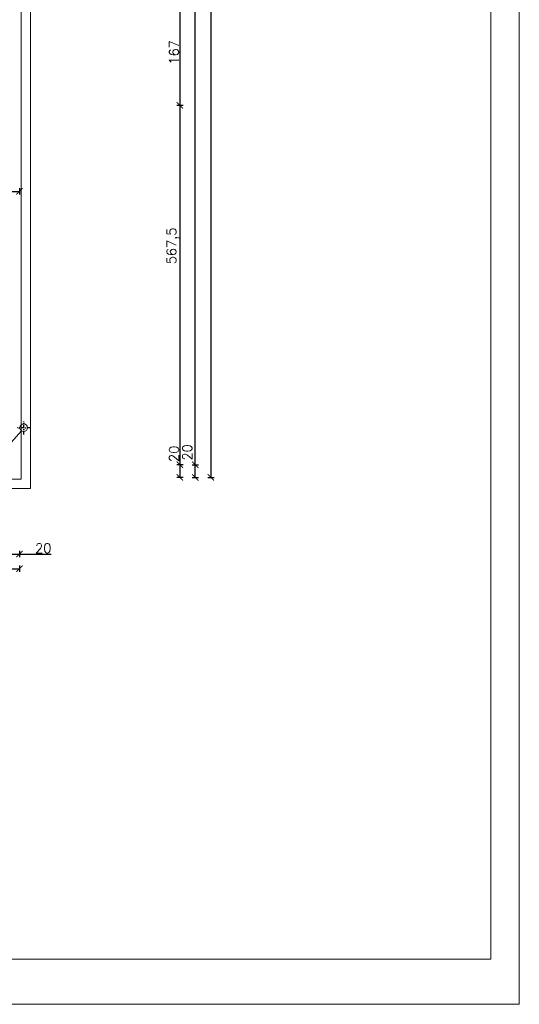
# Model space of a CAD drawing. Header units: millimetres. Extents: x -740 to 33545, y -26688 to 22494.
# Tile 270 of 284: x 16411 to 17200, y 5178 to 6732. Entities that reach past the tile are written whole.
import ezdxf
from ezdxf.lldxf.tags import DXFTag

# ---------------------------------------------------------------- set-up
doc = ezdxf.new("R2010")
doc.units = ezdxf.units.MM
doc.header["$MEASUREMENT"] = 0
doc.linetypes.add('AUSGEZOGEN', pattern=[0])
doc.linetypes.add('STRICHPUNKTX2', pattern=[2, 1, -0.5, 0, -0.5])
doc.layers.get('Defpoints').update_dxf_attribs({"color": 252})
doc.layers.add('_B___I__', color=252, linetype='AUSGEZOGEN')
for name, color, linetype, lineweight in [('A_l.widokowa', 252, 'Continuous', 18), ('l. przerywana', 252, 'ICAD_ISO03W100', 9), ('Nowe_820-G Rysunki Obrazki_Nr_pióra__23', 252, 'Continuous', 15), ('wymiarowanie', 252, 'Continuous', 9)]:
    doc.layers.add(name, color=color, linetype=linetype, lineweight=lineweight)
doc.styles.add('styl2', font='simplex.shx')
tags = doc.linetypes.add('ICAD_ISO03W100', pattern=[30, 12, -18]).pattern_tags.tags
tags[6:7] = [DXFTag(74, 4), DXFTag(75, 0), DXFTag(340, '0'), DXFTag(46, 1.0), DXFTag(50, 0.0), DXFTag(44, 0.0), DXFTag(45, 0.0)]
tags[4:5] = [DXFTag(74, 4), DXFTag(75, 0), DXFTag(340, '0'), DXFTag(46, 1.0), DXFTag(50, 0.0), DXFTag(44, 0.0), DXFTag(45, 0.0)]
doc.dimstyles.new('Kopia I_1.100', dxfattribs={"dimtxt": 15, "dimasz": 10, "dimexe": 5, "dimexo": 1, "dimgap": 1.5, "dimtad": 1, "dimdec": 1, "dimrnd": 0.5, "dimtxsty": 'styl2', "dimblk": 'ARCHTICK', "dimcen": 5, "dimadec": 0, "dimazin": 0, "dimtfac": 1, "dimtdec": 1, "dimtmove": 0, "dimatfit": 3, "dimldrblk": 'ARCHTICK', "dimfxl": 0, "dimarcsym": 0})

# ---------------------------------------------------------------- blocks, each defined once
blk = doc.blocks.new('_ArchTick')
at = {"color": 0, "linetype": 'ByBlock', "const_width": 0.15}
blk.add_lwpolyline([(-0.5, -0.5), (0.5, 0.5)], dxfattribs=at)
blk = doc.blocks.new('*D1785')
at = {"layer": 'Defpoints', "color": 0}
for p in [(16391.2, 6504.7), (16411.2, 6496.2), (16411.2, 6461.2)]:
    blk.add_point(p, dxfattribs=at)
at = {"layer": 'wymiarowanie', "color": 0, "lineweight": -2}
for p, q in [((16391.2, 6466.2), (16391.2, 6456.2)), ((16411.2, 6466.2), (16411.2, 6456.2)), ((16391.2, 6461.2), (16411.2, 6461.2))]:
    blk.add_line(p, q, dxfattribs=at)
at = {"layer": 'wymiarowanie', "color": 0, "lineweight": -2, "xscale": 10, "yscale": 10, "zscale": 10, "rotation": 180}
blk.add_blockref('_ArchTick', (16391.2, 6461.2), dxfattribs=at)
at = {"layer": 'wymiarowanie', "color": 0, "lineweight": -2, "xscale": 10, "yscale": 10, "zscale": 10}
blk.add_blockref('_ArchTick', (16411.2, 6461.2), dxfattribs=at)
at = {"layer": 'wymiarowanie', "color": 0, "insert": (16371.3, 6472.8), "char_height": 15, "attachment_point": 5, "style": 'styl2'}
blk.add_mtext('20', dxfattribs=at)
blk = doc.blocks.new('*D1821')
at = {"layer": 'Defpoints', "color": 0}
for p in [(16391.2, 6066.8), (16411.2, 6064.4), (16411.2, 5888.7)]:
    blk.add_point(p, dxfattribs=at)
at = {"layer": 'wymiarowanie', "color": 0, "lineweight": -2}
for p, q in [((16391.2, 5893.7), (16391.2, 5883.7)), ((16411.2, 5893.7), (16411.2, 5883.7)), ((16391.2, 5888.7), (16411.2, 5888.7)), ((16411.2, 5888.7), (16461.1, 5888.7))]:
    blk.add_line(p, q, dxfattribs=at)
at = {"layer": 'wymiarowanie', "color": 0, "lineweight": -2, "xscale": 10, "yscale": 10, "zscale": 10, "rotation": 180}
blk.add_blockref('_ArchTick', (16391.2, 5888.7), dxfattribs=at)
at = {"layer": 'wymiarowanie', "color": 0, "lineweight": -2, "xscale": 10, "yscale": 10, "zscale": 10}
blk.add_blockref('_ArchTick', (16411.2, 5888.7), dxfattribs=at)
at = {"layer": 'wymiarowanie', "color": 0, "insert": (16448.7, 5898), "char_height": 15, "attachment_point": 5, "style": 'styl2'}
blk.add_mtext('20', dxfattribs=at)
blk = doc.blocks.new('*D1822')
at = {"layer": 'Defpoints', "color": 0}
for p in [(13336, 5893.7), (16411.2, 5893.7), (16411.2, 5865.6)]:
    blk.add_point(p, dxfattribs=at)
at = {"layer": 'wymiarowanie', "color": 0, "lineweight": -2}
for p, q in [((13336, 5870.6), (13336, 5860.6)), ((13336, 5865.6), (16411.2, 5865.6)), ((16411.2, 5870.6), (16411.2, 5860.6))]:
    blk.add_line(p, q, dxfattribs=at)
at = {"layer": 'wymiarowanie', "color": 0, "lineweight": -2, "xscale": 10, "yscale": 10, "zscale": 10, "rotation": 180}
blk.add_blockref('_ArchTick', (13336, 5865.6), dxfattribs=at)
at = {"layer": 'wymiarowanie', "color": 0, "lineweight": -2, "xscale": 10, "yscale": 10, "zscale": 10}
blk.add_blockref('_ArchTick', (16411.2, 5865.6), dxfattribs=at)
at = {"layer": 'wymiarowanie', "color": 0, "insert": (14873.6, 5874.9), "char_height": 15, "attachment_point": 5, "style": 'styl2'}
blk.add_mtext('3075', dxfattribs=at)
blk = doc.blocks.new('*D1837')
at = {"layer": 'Defpoints', "color": 0}
for p in [(15994.3, 6763.9), (15827.5, 6597.2), (16664.4, 6597.2)]:
    blk.add_point(p, dxfattribs=at)
at = {"layer": 'wymiarowanie', "color": 0, "lineweight": -2}
for p, q in [((16659.4, 6763.9), (16669.4, 6763.9)), ((16664.4, 6763.9), (16664.4, 6597.2)), ((16659.4, 6597.2), (16669.4, 6597.2))]:
    blk.add_line(p, q, dxfattribs=at)
at = {"layer": 'wymiarowanie', "color": 0, "lineweight": -2, "xscale": 10, "yscale": 10, "zscale": 10}
for p, rotation in [((16664.4, 6763.9), 90), ((16664.4, 6597.2), 270)]:
    blk.add_blockref('_ArchTick', p, dxfattribs=dict(at, rotation=rotation))
at = {"layer": 'wymiarowanie', "color": 0, "insert": (16655.1, 6680.6), "char_height": 15, "attachment_point": 5, "rotation": 90, "style": 'styl2'}
blk.add_mtext('167', dxfattribs=at)
blk = doc.blocks.new('*D1838')
at = {"layer": 'Defpoints', "color": 0}
for p in [(15827.5, 6597.2), (16664.4, 6029.8), (16696.1, 6029.8)]:
    blk.add_point(p, dxfattribs=at)
at = {"layer": 'wymiarowanie', "color": 0, "lineweight": -2}
for p, q in [((16659.4, 6597.2), (16669.4, 6597.2)), ((16664.4, 6597.2), (16664.4, 6029.8)), ((16669.4, 6029.8), (16659.4, 6029.8))]:
    blk.add_line(p, q, dxfattribs=at)
at = {"layer": 'wymiarowanie', "color": 0, "lineweight": -2, "xscale": 10, "yscale": 10, "zscale": 10}
for p, rotation in [((16664.4, 6597.2), 90), ((16664.4, 6029.8), 270)]:
    blk.add_blockref('_ArchTick', p, dxfattribs=dict(at, rotation=rotation))
at = {"layer": 'wymiarowanie', "color": 0, "insert": (16653.4, 6375.2), "char_height": 15, "attachment_point": 5, "rotation": 90, "style": 'styl2'}
blk.add_mtext('567,5', dxfattribs=at)
blk = doc.blocks.new('*D1839')
at = {"layer": 'Defpoints', "color": 0}
for p in [(16696.1, 6029.8), (16664.4, 6009.8), (16695.2, 6009.8)]:
    blk.add_point(p, dxfattribs=at)
at = {"layer": 'wymiarowanie', "color": 0, "lineweight": -2}
for p, q in [((16669.4, 6029.8), (16659.4, 6029.8)), ((16664.4, 6029.8), (16664.4, 6009.8)), ((16669.4, 6009.8), (16659.4, 6009.8))]:
    blk.add_line(p, q, dxfattribs=at)
at = {"layer": 'wymiarowanie', "color": 0, "lineweight": -2, "xscale": 10, "yscale": 10, "zscale": 10}
for p, rotation in [((16664.4, 6029.8), 90), ((16664.4, 6009.8), 270)]:
    blk.add_blockref('_ArchTick', p, dxfattribs=dict(at, rotation=rotation))
at = {"layer": 'wymiarowanie', "color": 0, "insert": (16655.1, 6047), "char_height": 15, "attachment_point": 5, "rotation": 90, "style": 'styl2'}
blk.add_mtext('20', dxfattribs=at)
blk = doc.blocks.new('*D1840')
at = {"layer": 'Defpoints', "color": 0}
for p in [(16659.4, 6029.8), (16688.7, 6029.8), (16659.4, 6009.8)]:
    blk.add_point(p, dxfattribs=at)
at = {"layer": 'wymiarowanie', "color": 0, "lineweight": -2}
for p, q in [((16683.7, 6029.8), (16693.7, 6029.8)), ((16688.7, 6009.8), (16688.7, 6029.8)), ((16683.7, 6009.8), (16693.7, 6009.8))]:
    blk.add_line(p, q, dxfattribs=at)
at = {"layer": 'wymiarowanie', "color": 0, "lineweight": -2, "xscale": 10, "yscale": 10, "zscale": 10}
for p, rotation in [((16688.7, 6029.8), 90), ((16688.7, 6009.8), 270)]:
    blk.add_blockref('_ArchTick', p, dxfattribs=dict(at, rotation=rotation))
at = {"layer": 'wymiarowanie', "color": 0, "insert": (16676.1, 6049.3), "char_height": 15, "attachment_point": 5, "rotation": 90, "style": 'styl2'}
blk.add_mtext('20', dxfattribs=at)
blk = doc.blocks.new('*D1841')
at = {"layer": 'Defpoints', "color": 0}
for p in [(16664.4, 7704.7), (16688.7, 7704.7), (16659.4, 6029.8)]:
    blk.add_point(p, dxfattribs=at)
at = {"layer": 'wymiarowanie', "color": 0, "lineweight": -2}
for p, q in [((16683.7, 7704.7), (16693.7, 7704.7)), ((16688.7, 6029.8), (16688.7, 7704.7)), ((16683.7, 6029.8), (16693.7, 6029.8))]:
    blk.add_line(p, q, dxfattribs=at)
at = {"layer": 'wymiarowanie', "color": 0, "lineweight": -2, "xscale": 10, "yscale": 10, "zscale": 10}
for p, rotation in [((16688.7, 7704.7), 90), ((16688.7, 6029.8), 270)]:
    blk.add_blockref('_ArchTick', p, dxfattribs=dict(at, rotation=rotation))
at = {"layer": 'wymiarowanie', "color": 0, "insert": (16679.3, 6867.3), "char_height": 15, "attachment_point": 5, "rotation": 90, "style": 'styl2'}
blk.add_mtext('1675', dxfattribs=at)
blk = doc.blocks.new('*D1843')
at = {"layer": 'Defpoints', "color": 0}
for p in [(16683.7, 7724.7), (16683.7, 6009.8), (16713.3, 6009.8)]:
    blk.add_point(p, dxfattribs=at)
at = {"layer": 'wymiarowanie', "color": 0, "lineweight": -2}
for p, q in [((16708.3, 7724.7), (16718.3, 7724.7)), ((16713.3, 7724.7), (16713.3, 6009.8)), ((16708.3, 6009.8), (16718.3, 6009.8))]:
    blk.add_line(p, q, dxfattribs=at)
at = {"layer": 'wymiarowanie', "color": 0, "lineweight": -2, "xscale": 10, "yscale": 10, "zscale": 10}
for p, rotation in [((16713.3, 7724.7), 90), ((16713.3, 6009.8), 270)]:
    blk.add_blockref('_ArchTick', p, dxfattribs=dict(at, rotation=rotation))
at = {"layer": 'wymiarowanie', "color": 0, "insert": (16704.1, 6867.3), "char_height": 15, "attachment_point": 5, "rotation": 90, "style": 'styl2'}
blk.add_mtext('1715', dxfattribs=at)

msp = doc.modelspace()

# ---------------------------------------------------------------- linework, layer by layer
at = {"layer": '_B___I__', "linetype": 'STRICHPUNKTX2', "ltscale": 5}
for p, q in [((16417.82, 6077.71), (16417.82, 6098.71)), ((16428.32, 6088.21), (16407.32, 6088.21))]:
    msp.add_line(p, q, dxfattribs=at)
at = {"layer": 'A_l.widokowa'}
for points in [[(13318.52, 7736.42), (13318.52, 5992.3), (16428.66, 5992.3), (16428.66, 7742.21), (15557.59, 7742.21), (15557.59, 7202.04), (14189.6, 7202.04), (14189.6, 7736.42)], [(13333.52, 7721.42), (13333.52, 6007.3), (16413.66, 6007.3), (16413.66, 7727.21), (15572.59, 7727.21), (15572.59, 7187.04), (14174.6, 7187.04), (14174.6, 7721.42)]]:
    msp.add_lwpolyline(points, close=True, dxfattribs=at)
at = {"layer": 'l. przerywana', "ltscale": 0.2}
msp.add_circle((16417.82, 6088.21), 6, dxfattribs=at)
at = {"layer": 'Nowe_820-G Rysunki Obrazki_Nr_pióra__23', "linetype": 'Continuous', "lineweight": 15}
for points in [[(17155.64, 8119.48), (17155.64, 5249.28)], [(13055.23, 5249.28), (17155.64, 5249.28)]]:
    msp.add_lwpolyline(points, dxfattribs=at)
at = {"layer": 'wymiarowanie'}
msp.add_line((16282.67, 5934.76), (16414.32, 6083.33), dxfattribs=at)
msp.add_lwpolyline([(13000.35, 8148.27), (13000.35, 5178.27), (17200.35, 5178.27), (17200.35, 8148.27), (13000.35, 8148.27)], dxfattribs=at)

# ---------------------------------------------------------------- dimensions: what is measured, and where the dimension line sits
for base, p1, p2, picture, middle in [((16713.33, 6009.8), (16683.69, 7724.71), (16683.69, 6009.8), '*D1843', (16704.14, 6867.25)), ((16688.69, 7704.71), (16659.44, 6029.8), (16664.44, 7704.71), '*D1841', (16679.32, 6867.25)), ((16664.44, 6597.17), (15994.32, 6763.94), (15827.46, 6597.17), '*D1837', (16655.07, 6680.56))]:
    dim = msp.add_linear_dim(base=base, p1=p1, p2=p2, angle=90, dimstyle='Kopia I_1.100', override={"dimtmove": 1, "dimfxl": 5}, dxfattribs=at)
    dim.commit()
    dim.dimension.update_dxf_attribs({"geometry": picture, "text_midpoint": middle})
for base, p1, p2, picture, middle in [((16664.44, 6029.8), (15827.46, 6597.17), (16696.09, 6029.8), '*D1838', (16663.43, 6375.21)), ((16688.69, 6029.8), (16659.44, 6009.8), (16659.44, 6029.8), '*D1840', (16685.51, 6049.3)), ((16664.44, 6009.8), (16696.09, 6029.8), (16695.19, 6009.8), '*D1839', (16664.44, 6047.04))]:
    dim = msp.add_linear_dim(base=base, p1=p1, p2=p2, angle=90, dimstyle='Kopia I_1.100', override={"dimtmove": 1, "dimfxl": 5}, dxfattribs=at)
    dim.commit()
    dim.dimension.update_dxf_attribs({"geometry": picture, "text_midpoint": middle, "dimtype": 160})
for base, p1, p2, picture, middle in [((16411.16, 6461.2), (16391.16, 6504.71), (16411.16, 6496.15), '*D1785', (16371.32, 6463.42)), ((16411.16, 5888.65), (16391.16, 6066.8), (16411.16, 6064.35), '*D1821', (16448.68, 5877))]:
    dim = msp.add_linear_dim(base=base, p1=p1, p2=p2, dimstyle='Kopia I_1.100', override={"dimtmove": 1, "dimfxl": 5}, dxfattribs=at)
    dim.commit()
    dim.dimension.update_dxf_attribs({"geometry": picture, "text_midpoint": middle, "dimtype": 160})
dim = msp.add_linear_dim(base=(16411.16, 5865.56), p1=(13336.02, 5893.65), p2=(16411.16, 5893.65), dimstyle='Kopia I_1.100', override={"dimtmove": 1, "dimfxl": 5}, dxfattribs=at)
dim.commit()
dim.dimension.update_dxf_attribs({"geometry": '*D1822', "text_midpoint": (14873.59, 5874.93)})

doc.saveas('drawing.dxf')
